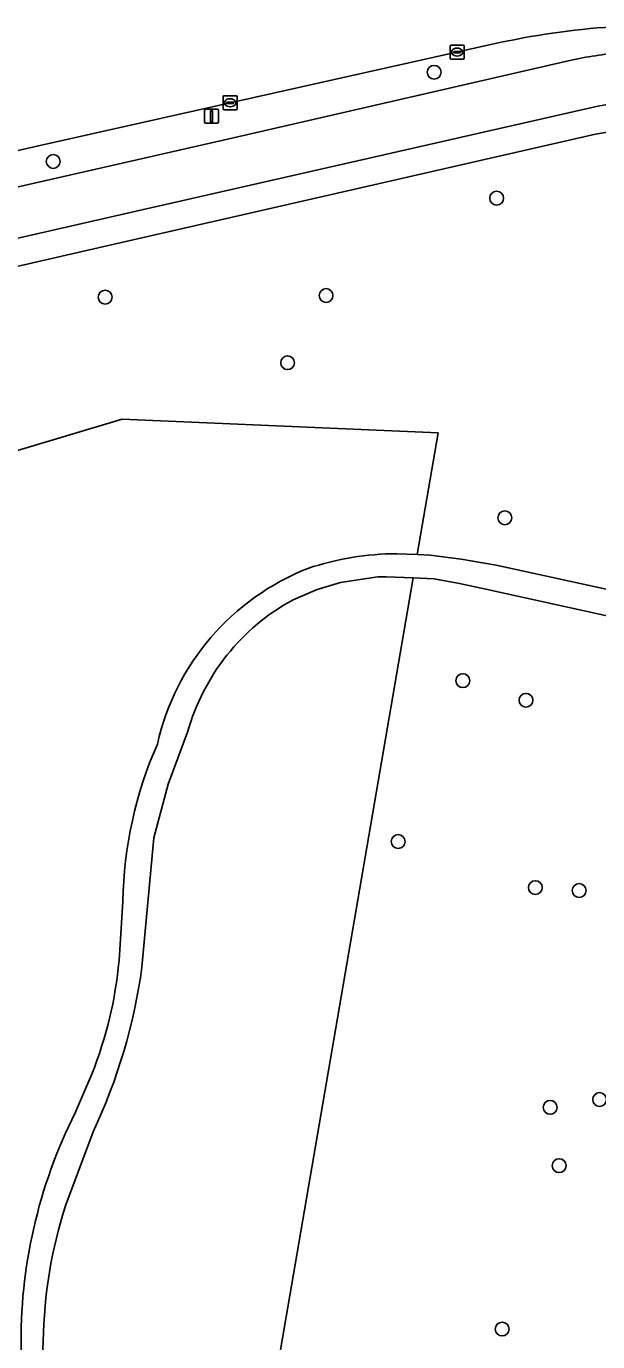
# Model space of a CAD drawing. Extents: x 159817 to 160765, y 380688 to 381638.
# Drawn here: x 160338.1 to 160378.6, y 380806.2 to 380899.4 of the extents above; entities that cross this region are included whole.
import ezdxf

# ---------------------------------------------------------------- set-up
doc = ezdxf.new("R2010")
doc.units = 0
for name, color, linetype in [('IMGEO_Berm_groen', 7, 'Continuous'), ('IMGEO_Boom', 7, 'Continuous'), ('IMGEO_Fietspad_gesloten', 7, 'Continuous'), ('IMGEO_Groenvoorziening', 7, 'Continuous'), ('IMGEO_Kolk', 7, 'Continuous'), ('IMGEO_Lichtmast', 7, 'Continuous'), ('IMGEO_Loofbos', 7, 'Continuous'), ('IMGEO_Rijbaan_lokaal_gesloten', 7, 'Continuous'), ('IMGEO_Voetpad_halfverhard', 7, 'Continuous'), ('IMGEO_Voetpad_open', 7, 'Continuous')]:
    doc.layers.add(name, color=color, linetype=linetype)

msp = doc.modelspace()

# ---------------------------------------------------------------- linework, layer by layer
at = {"layer": 'IMGEO_Berm_groen'}
for points in [[(160371.741, 380898.273), (160352.546, 380893.993), (160338.954, 380890.941), (160333.574, 380889.721)], [(160352.568, 380891.462), (160376.606, 380896.988)], [(160319.354, 380883.888), (160352.568, 380891.462)]]:
    msp.add_lwpolyline(points, dxfattribs=at)
for centre, radius, start, end in [((160383.444, 380843.332), 56.173, 93.37664, 102.02452), ((160384.255, 380860.781), 37.006, 96.18265, 101.92959)]:
    msp.add_arc(centre, radius, start, end, dxfattribs=at)
at = {"layer": 'IMGEO_Boom'}
for centre in [(160366.995, 380896.153), (160340.006, 380889.832), (160371.424, 380887.233), (160343.687, 380880.212), (160359.338, 380880.329), (160356.612, 380875.57), (160372.004, 380864.582), (160369.027, 380853.039), (160373.502, 380851.653), (160364.449, 380841.64), (160374.164, 380838.377), (160377.27, 380838.167), (160378.719, 380823.357), (160375.218, 380822.805), (160375.852, 380818.673), (160371.817, 380807.096)]:
    msp.add_circle(centre, 0.489, dxfattribs=at)
at = {"layer": 'IMGEO_Fietspad_gesloten'}
for points in [[(160376.606, 380896.988), (160352.568, 380891.462), (160319.354, 380883.888)], [(160320.208, 380880.44), (160346.402, 380886.427), (160378.583, 380893.751)]]:
    msp.add_lwpolyline(points, dxfattribs=at)
for centre, radius, start, end in [((160384.255, 380860.781), 37.006, 96.18265, 101.92959), ((160384.419, 380863.808), 30.507, 66.99902, 101.02798)]:
    msp.add_arc(centre, radius, start, end, dxfattribs=at)
at = {"layer": 'IMGEO_Groenvoorziening'}
for points in [[(160364.357, 380862.036), (160365.797, 380861.977), (160367.28, 380870.601), (160344.902, 380871.56), (160320.092, 380864.148), (160314.904, 380863.841), (160302.32, 380864.049), (160293.91, 380866.083), (160291.864, 380868.941), (160254.028, 380855.706), (160247.431, 380853.502), (160249.122, 380848.609), (160246.491, 380846.097)], [(160339.3, 380806.228), (160339.004, 380799.663), (160355.069, 380799.57), (160365.512, 380860.318)], [(160365.512, 380860.318), (160363.599, 380860.389), (160363.008, 380860.406), (160360.359, 380860.004), (160358.713, 380859.501), (160357.008, 380858.778)], [(160349.527, 380849.383), (160348.144, 380845.706), (160347.123, 380841.892), (160346.292, 380832.737)], [(160344.667, 380833.215), (160344.946, 380837.4)], [(160341.555, 380822.409), (160342.732, 380825.149)], [(160342.827, 380821.073), (160340.892, 380815.901)]]:
    msp.add_lwpolyline(points, dxfattribs=at)
for centre, radius, start, end in [((160364.403, 380842.147), 19.889, 90.13375, 108.61989), ((160364.512, 380844.66), 17.566, 111.57439, 167.19875), ((160364.37, 380845.24), 15.411, 118.53792, 164.40324), ((160373.98, 380836.898), 29.038, 156.33767, 179.00867), ((160316.376, 380835.737), 28.403, 338.11358, 354.90624), ((160306.897, 380838.093), 39.757, 334.65264, 352.25737), ((160373.794, 380806.231), 36.071, 153.35231, 180.99141), ((160372.584, 380805.718), 33.288, 162.18659, 179.1213)]:
    msp.add_arc(centre, radius, start, end, dxfattribs=at)
at = {"layer": 'IMGEO_Kolk'}
for p, q in [((160368.124, 380897.152), (160368.124, 380898.004)), ((160368.199, 380898.078), (160369.051, 380898.078)), ((160368.383, 380897.572), (160368.383, 380897.584)), ((160368.821, 380897.535), (160368.423, 380897.535)), ((160368.426, 380897.621), (160368.824, 380897.621)), ((160368.635, 380897.298), (160368.61, 380897.298)), ((160368.612, 380897.858), (160368.637, 380897.858)), ((160368.867, 380897.584), (160368.867, 380897.572)), ((160369.125, 380898.004), (160369.125, 380897.152)), ((160369.051, 380897.078), (160368.199, 380897.078)), ((160352.12, 380894.492), (160352.972, 380894.492)), ((160352.045, 380893.566), (160352.045, 380894.418)), ((160352.304, 380893.986), (160352.304, 380893.998)), ((160352.742, 380893.949), (160352.344, 380893.949)), ((160352.347, 380894.035), (160352.745, 380894.035)), ((160352.556, 380893.712), (160352.531, 380893.712)), ((160352.533, 380894.272), (160352.558, 380894.272)), ((160352.788, 380893.998), (160352.788, 380893.986)), ((160353.046, 380894.418), (160353.046, 380893.566)), ((160352.972, 380893.492), (160352.12, 380893.492))]:
    msp.add_line(p, q, dxfattribs=at)
for points in [[(160368.124, 380897.152), (160368.124, 380898.004)], [(160368.199, 380898.078), (160369.051, 380898.078)], [(160369.125, 380898.004), (160369.125, 380897.152)], [(160369.051, 380897.078), (160368.199, 380897.078)], [(160352.12, 380894.492), (160352.972, 380894.492)], [(160352.045, 380893.566), (160352.045, 380894.418)], [(160353.046, 380894.418), (160353.046, 380893.566)], [(160352.972, 380893.492), (160352.12, 380893.492)]]:
    msp.add_lwpolyline(points, dxfattribs=at)
for centre, radius, start, end in [((160368.201, 380898.002), 0.0765, 91.55205, 178.44795), ((160368.201, 380898.002), 0.0765, 91.55205, 178.44795), ((160368.423, 380897.581), 0.0403, 85.87752, 175.75265), ((160368.42, 380897.571), 0.0366, 178.93798, 274.71019), ((160368.824, 380897.578), 0.043, 264.86636, 352.45326), ((160368.828, 380897.583), 0.0386, 1.73085, 96.63898), ((160369.049, 380898.002), 0.0765, 1.55205, 88.44795), ((160369.049, 380898.002), 0.0765, 1.55205, 88.44795), ((160368.201, 380897.154), 0.0765, 181.55205, 268.44795), ((160368.201, 380897.154), 0.0765, 181.55205, 268.44795), ((160369.049, 380897.154), 0.0765, 271.55205, 358.44795), ((160369.049, 380897.154), 0.0765, 271.55205, 358.44795), ((160352.122, 380894.416), 0.0765, 91.55205, 178.44795), ((160352.122, 380894.416), 0.0765, 91.55205, 178.44795), ((160352.97, 380894.416), 0.0765, 1.55205, 88.44795), ((160352.97, 380894.416), 0.0765, 1.55205, 88.44795), ((160352.122, 380893.568), 0.0765, 181.55205, 268.44795), ((160352.122, 380893.568), 0.0765, 181.55205, 268.44795), ((160352.344, 380893.995), 0.0403, 85.87752, 175.75265), ((160352.341, 380893.985), 0.0366, 178.93798, 274.71019), ((160352.745, 380893.992), 0.043, 264.86636, 352.45326), ((160352.749, 380893.997), 0.0386, 1.73085, 96.63898), ((160352.97, 380893.568), 0.0765, 271.55205, 358.44795), ((160352.97, 380893.568), 0.0765, 271.55205, 358.44795)]:
    msp.add_arc(centre, radius, start, end, dxfattribs=at)
for centre, major_axis, ratio, start_param, end_param in [((160368.611, 380897.578), (-0.387, 0.002), 0.722429, 4.712389, 7.853982), ((160368.636, 380897.578), (-0.39, 0.002), 0.717154, 1.570796, 4.712389), ((160352.532, 380893.992), (-0.387, 0.002), 0.722429, 4.712389, 7.853982), ((160352.557, 380893.992), (-0.39, 0.002), 0.717154, 1.570796, 4.712389)]:
    msp.add_ellipse(centre, major_axis=major_axis, ratio=ratio, start_param=start_param, end_param=end_param, dxfattribs=at)
at = {"layer": 'IMGEO_Lichtmast'}
for p, q in [((160350.824, 380893.537), (160351.614, 380893.537)), ((160351.614, 380893.537), (160350.824, 380893.537)), ((160350.724, 380892.637), (160350.724, 380893.437)), ((160350.724, 380893.437), (160350.724, 380892.637)), ((160351.714, 380893.437), (160351.714, 380892.637)), ((160351.714, 380892.637), (160351.714, 380893.437)), ((160351.614, 380892.537), (160350.824, 380892.537)), ((160350.824, 380892.537), (160351.614, 380892.537))]:
    msp.add_line(p, q, dxfattribs=at)
msp.add_lwpolyline([(160351.144, 380893.412), (160351.294, 380893.412), (160351.294, 380892.662), (160351.144, 380892.662), (160351.144, 380893.412)], dxfattribs=at)
for centre, start, end in [((160350.824, 380893.437), 90, 180), ((160350.824, 380893.437), 90, 180), ((160351.614, 380893.437), 0, 90), ((160351.614, 380893.437), 360, 90), ((160350.824, 380892.637), 180, 270), ((160350.824, 380892.637), 180, 270), ((160351.614, 380892.637), 270, 0), ((160351.614, 380892.637), 270, 0)]:
    msp.add_arc(centre, 0.1, start, end, dxfattribs=at)
at = {"layer": 'IMGEO_Loofbos'}
for points in [[(160380.977, 380892.193), (160378.42, 380891.755), (160343.498, 380883.777), (160319.722, 380878.316)], [(160313.867, 380876.638), (160291.864, 380868.941), (160293.91, 380866.083), (160302.32, 380864.049), (160314.904, 380863.841), (160320.092, 380864.148), (160344.902, 380871.56), (160367.28, 380870.601), (160365.797, 380861.977), (160366.707, 380861.94), (160368.909, 380861.646), (160371.381, 380861.23), (160393.271, 380856.456)], [(160370.646, 380859.523), (160368.799, 380859.927), (160366.988, 380860.245), (160365.512, 380860.318), (160355.069, 380799.57), (160339.004, 380799.663), (160338.815, 380795.457), (160338.484, 380792.711)], [(160392.731, 380854.669), (160370.646, 380859.523)]]:
    msp.add_lwpolyline(points, dxfattribs=at)
at = {"layer": 'IMGEO_Rijbaan_lokaal_gesloten'}
msp.add_lwpolyline([(160333.574, 380889.721), (160338.954, 380890.941), (160352.546, 380893.993), (160371.741, 380898.273)], dxfattribs=at)
msp.add_arc((160383.444, 380843.332), 56.173, 93.37664, 102.02452, dxfattribs=at)
at = {"layer": 'IMGEO_Voetpad_halfverhard'}
for points in [[(160357.008, 380858.778), (160358.713, 380859.501), (160360.359, 380860.004), (160363.008, 380860.406), (160363.599, 380860.389), (160365.512, 380860.318), (160366.988, 380860.245), (160368.799, 380859.927), (160370.646, 380859.523), (160392.731, 380854.669), (160393.271, 380856.456), (160371.381, 380861.23), (160368.909, 380861.646), (160366.707, 380861.94), (160365.797, 380861.977), (160364.357, 380862.036)], [(160346.292, 380832.737), (160347.123, 380841.892), (160348.144, 380845.706), (160349.527, 380849.383)], [(160344.946, 380837.4), (160344.667, 380833.215)], [(160342.732, 380825.149), (160341.555, 380822.409)], [(160340.892, 380815.901), (160342.827, 380821.073)], [(160338.484, 380792.711), (160338.815, 380795.457), (160339.004, 380799.663), (160339.3, 380806.228)]]:
    msp.add_lwpolyline(points, dxfattribs=at)
for centre, radius, start, end in [((160364.403, 380842.147), 19.889, 90.13375, 108.61989), ((160364.512, 380844.66), 17.566, 111.57439, 167.19875), ((160364.37, 380845.24), 15.411, 118.53792, 164.40324), ((160373.98, 380836.898), 29.038, 156.33767, 179.00867), ((160316.376, 380835.737), 28.403, 338.11358, 354.90624), ((160306.897, 380838.093), 39.757, 334.65264, 352.25737), ((160373.794, 380806.231), 36.071, 153.35231, 180.99141), ((160372.584, 380805.718), 33.288, 162.18659, 179.1213)]:
    msp.add_arc(centre, radius, start, end, dxfattribs=at)
at = {"layer": 'IMGEO_Voetpad_open'}
for points in [[(160378.583, 380893.751), (160346.402, 380886.427), (160320.208, 380880.44)], [(160319.722, 380878.316), (160343.498, 380883.777), (160378.42, 380891.755), (160380.977, 380892.193)]]:
    msp.add_lwpolyline(points, dxfattribs=at)
msp.add_arc((160384.419, 380863.808), 30.507, 66.99902, 101.02798, dxfattribs=at)

doc.saveas('drawing.dxf')
